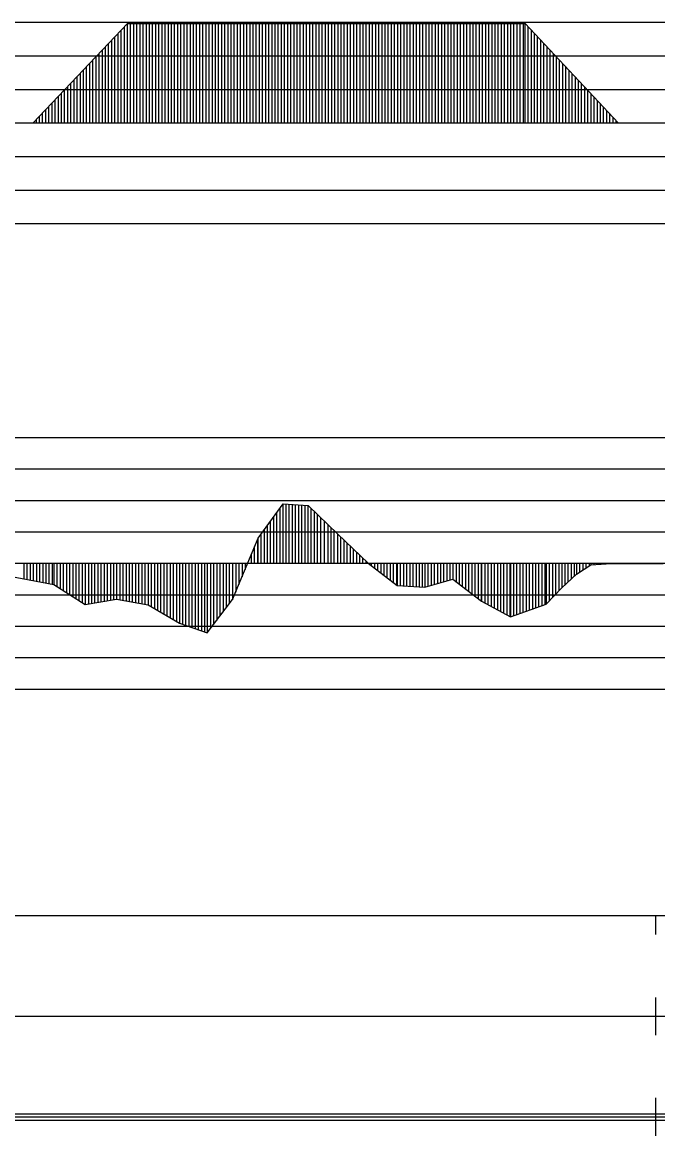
# Model space of a CAD drawing. Extents: x 2 to 10148, y 0 to 380.
# Drawn here: x 7349.3 to 7399.8, y 196.5 to 285 of the extents above; entities that cross this region are included whole.
import ezdxf

# ---------------------------------------------------------------- set-up
doc = ezdxf.new("R2010")
doc.units = 0
for name, color, linetype in [('POSUN_CARA', 7, 'Continuous'), ('POSUN_RASTR', 7, 'Continuous'), ('RYCHL_RASTR', 7, 'Continuous'), ('ZRYCHL_CARA', 7, 'Continuous'), ('ZRYCHL_RASTR', 7, 'Continuous')]:
    doc.layers.add(name, color=color, linetype=linetype)

msp = doc.modelspace()

# ---------------------------------------------------------------- linework, layer by layer
at = {"layer": 'POSUN_CARA'}
for p, q in [((7368.049, 243.988), (7370.032, 246.734)), ((7369.549, 242), (7369.549, 246.066)), ((7369.799, 242), (7369.799, 246.412)), ((7370.032, 246.734), (7372.031, 246.597)), ((7370.032, 242), (7370.032, 246.734)), ((7370.282, 242), (7370.282, 246.717)), ((7370.532, 242), (7370.532, 246.7)), ((7370.782, 242), (7370.782, 246.683)), ((7371.032, 242), (7371.032, 246.665)), ((7371.282, 242), (7371.282, 246.648)), ((7371.532, 242), (7371.532, 246.631)), ((7371.782, 242), (7371.782, 246.614)), ((7372.031, 246.597), (7374.395, 244.303)), ((7372.031, 242), (7372.031, 246.597)), ((7372.281, 242), (7372.281, 246.354)), ((7372.531, 242), (7372.528, 246.115)), ((7369.049, 242), (7369.049, 245.373)), ((7369.299, 242), (7369.299, 245.719)), ((7372.781, 242), (7372.782, 245.868)), ((7373.031, 242), (7373.032, 245.626)), ((7373.333, 242), (7373.333, 245.333)), ((7368.299, 242), (7368.299, 244.334)), ((7368.549, 242), (7368.549, 244.681)), ((7368.799, 242), (7368.799, 245.027)), ((7373.613, 242), (7373.615, 245.06)), ((7373.863, 242), (7373.864, 244.818)), ((7374.113, 242), (7374.112, 244.577)), ((7374.395, 244.303), (7376.804, 242.01)), ((7374.395, 242), (7374.395, 244.303)), ((7366.021, 239.109), (7368.049, 243.988)), ((7368.021, 242), (7368.021, 243.922)), ((7368.049, 242), (7368.049, 243.988)), ((7374.645, 242), (7374.645, 244.065)), ((7374.895, 242), (7374.895, 243.827)), ((7375.145, 242), (7375.145, 243.589)), ((7367.521, 242), (7367.521, 242.718)), ((7367.771, 242), (7367.771, 243.32)), ((7375.395, 242), (7375.395, 243.351)), ((7375.645, 242), (7375.645, 243.113)), ((7375.895, 242), (7375.895, 242.875)), ((7376.145, 242), (7376.145, 242.638)), ((7349.411, 242), (7349.411, 240.775)), ((7349.661, 242), (7349.661, 240.728)), ((7349.911, 242), (7349.911, 240.681)), ((7350.161, 242), (7350.161, 240.634)), ((7350.411, 242), (7350.411, 240.587)), ((7350.661, 242), (7350.661, 240.54)), ((7350.911, 242), (7350.911, 240.493)), ((7351.161, 242), (7351.161, 240.446)), ((7351.411, 242), (7351.411, 240.399)), ((7351.661, 242), (7351.661, 240.352)), ((7351.8, 242), (7351.8, 240.326)), ((7352.05, 242), (7352.05, 240.165)), ((7352.3, 242), (7352.3, 240.003)), ((7352.55, 242), (7352.55, 239.842)), ((7352.8, 242), (7352.8, 239.68)), ((7353.05, 242), (7353.05, 239.519)), ((7353.3, 242), (7353.3, 239.358)), ((7353.55, 242), (7353.55, 239.196)), ((7353.8, 242), (7353.8, 239.035)), ((7354.05, 242), (7354.05, 238.873)), ((7354.297, 242), (7354.297, 238.714)), ((7354.547, 242), (7354.547, 238.756)), ((7354.797, 242), (7354.797, 238.798)), ((7355.047, 242), (7355.047, 238.84)), ((7355.297, 242), (7355.297, 238.883)), ((7355.547, 242), (7355.547, 238.925)), ((7355.797, 242), (7355.797, 238.967)), ((7356.047, 242), (7356.047, 239.009)), ((7356.297, 242), (7356.297, 239.051)), ((7356.547, 242), (7356.547, 239.093)), ((7356.791, 242), (7356.791, 239.135)), ((7357.041, 242), (7357.041, 239.092)), ((7357.291, 242), (7357.291, 239.049)), ((7357.541, 242), (7357.541, 239.006)), ((7357.791, 242), (7357.791, 238.963)), ((7358.041, 242), (7358.041, 238.92)), ((7358.291, 242), (7358.291, 238.877)), ((7358.541, 242), (7358.541, 238.834)), ((7358.791, 242), (7358.791, 238.791)), ((7359.041, 242), (7359.041, 238.748)), ((7359.291, 242), (7359.291, 238.705)), ((7359.296, 242), (7359.296, 238.704)), ((7359.546, 242), (7359.546, 238.557)), ((7359.796, 242), (7359.796, 238.41)), ((7360.046, 242), (7360.046, 238.263)), ((7360.296, 242), (7360.296, 238.117)), ((7360.546, 242), (7360.546, 237.97)), ((7360.796, 242), (7360.796, 237.823)), ((7361.046, 242), (7361.046, 237.677)), ((7361.296, 242), (7361.296, 237.53)), ((7361.546, 242), (7361.546, 237.383)), ((7361.785, 242), (7361.785, 237.243)), ((7362.035, 242), (7362.035, 237.157)), ((7362.285, 242), (7362.285, 237.071)), ((7362.535, 242), (7362.535, 236.985)), ((7362.785, 242), (7362.785, 236.899)), ((7363.035, 242), (7363.035, 236.813)), ((7363.285, 242), (7363.285, 236.727)), ((7363.535, 242), (7363.535, 236.641)), ((7363.785, 242), (7363.785, 236.555)), ((7364.01, 242), (7364.01, 236.477)), ((7364.26, 242), (7364.26, 236.804)), ((7364.51, 242), (7364.51, 237.131)), ((7364.76, 242), (7364.76, 237.458)), ((7365.01, 242), (7365.01, 237.785)), ((7365.26, 242), (7365.26, 238.113)), ((7365.51, 242), (7365.51, 238.44)), ((7365.76, 242), (7365.76, 238.767)), ((7366.01, 242), (7366.01, 239.094)), ((7366.021, 242), (7366.021, 239.109)), ((7366.271, 242), (7366.271, 239.711)), ((7366.521, 242), (7366.521, 240.312)), ((7366.771, 242), (7366.771, 240.914)), ((7367.021, 242), (7367.021, 241.515)), ((7367.271, 242), (7367.271, 242.117)), ((7376.395, 242), (7376.395, 242.4)), ((7376.645, 242), (7376.645, 242.162)), ((7376.804, 242.01), (7379.114, 240.226)), ((7376.804, 242), (7376.804, 242.01)), ((7377.054, 242), (7377.054, 241.817)), ((7377.304, 242), (7377.304, 241.624)), ((7377.554, 242), (7377.554, 241.431)), ((7377.804, 242), (7377.804, 241.238)), ((7378.054, 242), (7378.054, 241.045)), ((7378.304, 242), (7378.304, 240.852)), ((7378.554, 242), (7378.554, 240.659)), ((7378.804, 242), (7378.804, 240.466)), ((7379.054, 242), (7379.054, 240.273)), ((7379.114, 242), (7379.114, 240.226)), ((7379.364, 242), (7379.364, 240.214)), ((7379.614, 242), (7379.614, 240.201)), ((7379.864, 242), (7379.864, 240.188)), ((7380.114, 242), (7380.114, 240.175)), ((7380.364, 242), (7380.364, 240.162)), ((7380.614, 242), (7380.614, 240.15)), ((7380.864, 242), (7380.864, 240.137)), ((7381.114, 242), (7381.114, 240.124)), ((7381.31, 242), (7381.31, 240.114)), ((7381.56, 242), (7381.56, 240.183)), ((7381.81, 242), (7381.81, 240.252)), ((7382.06, 242), (7382.06, 240.322)), ((7382.31, 242), (7382.31, 240.391)), ((7382.56, 242), (7382.56, 240.46)), ((7382.81, 242), (7382.81, 240.529)), ((7383.06, 242), (7383.06, 240.599)), ((7383.31, 242), (7383.31, 240.668)), ((7383.548, 242), (7383.548, 240.734)), ((7383.798, 242), (7383.798, 240.543)), ((7384.048, 242), (7384.048, 240.352)), ((7384.298, 242), (7384.298, 240.161)), ((7384.548, 242), (7384.548, 239.97)), ((7384.798, 242), (7384.798, 239.778)), ((7385.048, 242), (7385.048, 239.587)), ((7385.298, 242), (7385.298, 239.396)), ((7385.548, 242), (7385.548, 239.205)), ((7385.798, 242), (7385.798, 239.014)), ((7385.834, 242), (7385.834, 238.987)), ((7386.084, 242), (7386.084, 238.85)), ((7386.334, 242), (7386.334, 238.713)), ((7386.584, 242), (7386.584, 238.577)), ((7386.834, 242), (7386.834, 238.44)), ((7387.084, 242), (7387.084, 238.303)), ((7387.334, 242), (7387.334, 238.166)), ((7387.584, 242), (7387.584, 238.029)), ((7387.834, 242), (7387.834, 237.893)), ((7388.084, 242), (7388.084, 237.756)), ((7388.119, 242), (7388.119, 237.736)), ((7388.369, 242), (7388.369, 237.826)), ((7388.619, 242), (7388.619, 237.916)), ((7388.869, 242), (7388.869, 238.006)), ((7389.119, 242), (7389.119, 238.095)), ((7389.369, 242), (7389.369, 238.185)), ((7389.619, 242), (7389.619, 238.275)), ((7389.869, 242), (7389.869, 238.365)), ((7390.119, 242), (7390.119, 238.455)), ((7390.369, 242), (7390.369, 238.544)), ((7390.619, 242), (7390.619, 238.634)), ((7390.869, 242), (7390.869, 238.724)), ((7390.965, 242), (7390.965, 238.758)), ((7391.215, 242), (7391.215, 239.021)), ((7391.465, 242), (7391.465, 239.284)), ((7391.715, 242), (7391.715, 239.547)), ((7391.965, 242), (7391.965, 239.81)), ((7392.202, 242), (7392.202, 240.059)), ((7392.452, 242), (7392.452, 240.289)), ((7392.702, 242), (7392.702, 240.52)), ((7392.952, 242), (7392.952, 240.75)), ((7393.202, 242), (7393.202, 240.981)), ((7393.379, 242), (7393.379, 241.144)), ((7393.379, 241.144), (7394.522, 241.87)), ((7393.629, 242), (7393.629, 241.303)), ((7393.879, 242), (7393.879, 241.462)), ((7394.129, 242), (7394.129, 241.621)), ((7394.379, 242), (7394.379, 241.779)), ((7394.522, 242), (7394.522, 241.87)), ((7394.522, 241.87), (7395.732, 241.959)), ((7394.772, 242), (7394.772, 241.888)), ((7395.022, 242), (7395.022, 241.906)), ((7395.272, 242), (7395.272, 241.925)), ((7395.522, 242), (7395.522, 241.943)), ((7395.732, 242), (7395.732, 241.959)), ((7395.732, 241.959), (7400.268, 241.984)), ((7395.982, 242), (7395.982, 241.96)), ((7396.232, 242), (7396.232, 241.962)), ((7396.482, 242), (7396.482, 241.963)), ((7396.732, 242), (7396.732, 241.964)), ((7396.982, 242), (7396.982, 241.966)), ((7397.232, 242), (7397.232, 241.967)), ((7397.482, 242), (7397.482, 241.968)), ((7397.732, 242), (7397.732, 241.97)), ((7397.982, 242), (7397.982, 241.971)), ((7398.232, 242), (7398.232, 241.972)), ((7398.482, 242), (7398.482, 241.974)), ((7398.732, 242), (7398.732, 241.975)), ((7398.982, 242), (7398.982, 241.977)), ((7399.232, 242), (7399.232, 241.978)), ((7399.482, 242), (7399.482, 241.979)), ((7399.732, 242), (7399.732, 241.981)), ((7346.911, 241.245), (7351.8, 240.326)), ((7381.31, 240.114), (7383.548, 240.734)), ((7383.548, 240.734), (7385.834, 238.987)), ((7392.202, 240.059), (7393.379, 241.144)), ((7351.8, 240.326), (7354.297, 238.714)), ((7379.114, 240.226), (7381.31, 240.114)), ((7390.965, 238.758), (7392.202, 240.059)), ((7354.297, 238.714), (7356.791, 239.135)), ((7356.791, 239.135), (7359.296, 238.704)), ((7364.01, 236.477), (7366.021, 239.109)), ((7385.834, 238.987), (7388.119, 237.736)), ((7359.296, 238.704), (7361.785, 237.243)), ((7388.119, 237.736), (7390.965, 238.758)), ((7361.785, 237.243), (7364.01, 236.477))]:
    msp.add_line(p, q, dxfattribs=at)
at = {"layer": 'POSUN_RASTR'}
for p, q in [((7252, 252), (7448, 252)), ((7252, 249.5), (7448, 249.5)), ((7252, 247), (7448, 247)), ((7252, 244.5), (7448, 244.5)), ((6872.96, 242), (8072.176, 242)), ((7252, 239.5), (7448, 239.5)), ((7252, 237), (7448, 237)), ((7252, 234.5), (7448, 234.5)), ((7252, 232), (7448, 232))]:
    msp.add_line(p, q, dxfattribs=at)
at = {"layer": 'RYCHL_RASTR'}
for p, q in [((6869.051, 214), (8074.39, 214)), ((7399.683, 212.5), (7399.683, 214)), ((7399.683, 204.5), (7399.683, 207.5)), ((6869.051, 206), (8074.39, 206)), ((7399.683, 196.5), (7399.683, 199.5)), ((6869.051, 198.25), (8074.39, 198.25)), ((6869.051, 198), (8074.39, 198)), ((6869.051, 197.75), (8074.39, 197.75))]:
    msp.add_line(p, q, dxfattribs=at)
at = {"layer": 'ZRYCHL_CARA'}
for p, q in [((7350.159, 277), (7357.659, 284.9)), ((7356.909, 277), (7356.909, 284.11)), ((7357.159, 277), (7357.159, 284.374)), ((7357.409, 277), (7357.409, 284.637)), ((7357.659, 277), (7357.659, 284.9)), ((7357.659, 284.9), (7389.291, 284.9)), ((7357.909, 277), (7357.909, 284.9)), ((7358.159, 277), (7358.159, 284.9)), ((7358.409, 277), (7358.409, 284.9)), ((7358.659, 277), (7358.659, 284.9)), ((7358.909, 277), (7358.909, 284.9)), ((7359.159, 277), (7359.159, 284.9)), ((7359.409, 277), (7359.409, 284.9)), ((7359.659, 277), (7359.659, 284.9)), ((7359.909, 277), (7359.909, 284.9)), ((7360.159, 277), (7360.159, 284.9)), ((7360.409, 277), (7360.409, 284.9)), ((7360.659, 277), (7360.659, 284.9)), ((7360.909, 277), (7360.909, 284.9)), ((7361.159, 277), (7361.159, 284.9)), ((7361.409, 277), (7361.409, 284.9)), ((7361.659, 277), (7361.659, 284.9)), ((7361.909, 277), (7361.909, 284.9)), ((7362.159, 277), (7362.159, 284.9)), ((7362.409, 277), (7362.409, 284.9)), ((7362.659, 277), (7362.659, 284.9)), ((7362.909, 277), (7362.909, 284.9)), ((7363.159, 277), (7363.159, 284.9)), ((7363.409, 277), (7363.409, 284.9)), ((7363.659, 277), (7363.659, 284.9)), ((7363.909, 277), (7363.909, 284.9)), ((7364.159, 277), (7364.159, 284.9)), ((7364.409, 277), (7364.409, 284.9)), ((7364.659, 277), (7364.659, 284.9)), ((7364.909, 277), (7364.909, 284.9)), ((7365.159, 277), (7365.159, 284.9)), ((7365.409, 277), (7365.409, 284.9)), ((7365.659, 277), (7365.659, 284.9)), ((7365.909, 277), (7365.909, 284.9)), ((7366.159, 277), (7366.159, 284.9)), ((7366.409, 277), (7366.409, 284.9)), ((7366.659, 277), (7366.659, 284.9)), ((7366.909, 277), (7366.909, 284.9)), ((7367.159, 277), (7367.159, 284.9)), ((7367.409, 277), (7367.409, 284.9)), ((7367.659, 277), (7367.659, 284.9)), ((7367.909, 277), (7367.909, 284.9)), ((7368.159, 277), (7368.159, 284.9)), ((7368.409, 277), (7368.409, 284.9)), ((7368.659, 277), (7368.659, 284.9)), ((7368.909, 277), (7368.909, 284.9)), ((7369.159, 277), (7369.159, 284.9)), ((7369.409, 277), (7369.409, 284.9)), ((7369.659, 277), (7369.659, 284.9)), ((7369.909, 277), (7369.909, 284.9)), ((7370.159, 277), (7370.159, 284.9)), ((7370.409, 277), (7370.409, 284.9)), ((7370.659, 277), (7370.659, 284.9)), ((7370.909, 277), (7370.909, 284.9)), ((7371.159, 277), (7371.159, 284.9)), ((7371.409, 277), (7371.409, 284.9)), ((7371.659, 277), (7371.659, 284.9)), ((7371.909, 277), (7371.909, 284.9)), ((7372.159, 277), (7372.159, 284.9)), ((7372.409, 277), (7372.409, 284.9)), ((7372.659, 277), (7372.659, 284.9)), ((7372.909, 277), (7372.909, 284.9)), ((7373.159, 277), (7373.159, 284.9)), ((7373.409, 277), (7373.409, 284.9)), ((7373.659, 277), (7373.659, 284.9)), ((7373.909, 277), (7373.909, 284.9)), ((7374.159, 277), (7374.159, 284.9)), ((7374.409, 277), (7374.409, 284.9)), ((7374.659, 277), (7374.659, 284.9)), ((7374.909, 277), (7374.909, 284.9)), ((7375.159, 277), (7375.159, 284.9)), ((7375.409, 277), (7375.409, 284.9)), ((7375.659, 277), (7375.659, 284.9)), ((7375.909, 277), (7375.909, 284.9)), ((7376.159, 277), (7376.159, 284.9)), ((7376.409, 277), (7376.409, 284.9)), ((7376.659, 277), (7376.659, 284.9)), ((7376.909, 277), (7376.909, 284.9)), ((7377.159, 277), (7377.159, 284.9)), ((7377.409, 277), (7377.409, 284.9)), ((7377.659, 277), (7377.659, 284.9)), ((7377.909, 277), (7377.909, 284.9)), ((7378.159, 277), (7378.159, 284.9)), ((7378.409, 277), (7378.409, 284.9)), ((7378.659, 277), (7378.659, 284.9)), ((7378.909, 277), (7378.909, 284.9)), ((7379.159, 277), (7379.159, 284.9)), ((7379.409, 277), (7379.409, 284.9)), ((7379.659, 277), (7379.659, 284.9)), ((7379.909, 277), (7379.909, 284.9)), ((7380.159, 277), (7380.159, 284.9)), ((7380.409, 277), (7380.409, 284.9)), ((7380.659, 277), (7380.659, 284.9)), ((7380.909, 277), (7380.909, 284.9)), ((7381.159, 277), (7381.159, 284.9)), ((7381.409, 277), (7381.409, 284.9)), ((7381.659, 277), (7381.659, 284.9)), ((7381.909, 277), (7381.909, 284.9)), ((7382.159, 277), (7382.159, 284.9)), ((7382.409, 277), (7382.409, 284.9)), ((7382.659, 277), (7382.659, 284.9)), ((7382.909, 277), (7382.909, 284.9)), ((7383.159, 277), (7383.159, 284.9)), ((7383.409, 277), (7383.409, 284.9)), ((7383.659, 277), (7383.659, 284.9)), ((7383.909, 277), (7383.909, 284.9)), ((7384.159, 277), (7384.159, 284.9)), ((7384.409, 277), (7384.409, 284.9)), ((7384.659, 277), (7384.659, 284.9)), ((7384.909, 277), (7384.909, 284.9)), ((7385.159, 277), (7385.159, 284.9)), ((7385.409, 277), (7385.409, 284.9)), ((7385.659, 277), (7385.659, 284.9)), ((7385.909, 277), (7385.909, 284.9)), ((7386.159, 277), (7386.159, 284.9)), ((7386.409, 277), (7386.409, 284.9)), ((7386.659, 277), (7386.659, 284.9)), ((7386.909, 277), (7386.909, 284.9)), ((7387.159, 277), (7387.159, 284.9)), ((7387.409, 277), (7387.409, 284.9)), ((7387.659, 277), (7387.659, 284.9)), ((7387.909, 277), (7387.909, 284.9)), ((7388.159, 277), (7388.159, 284.9)), ((7388.409, 277), (7388.409, 284.9)), ((7388.659, 277), (7388.659, 284.9)), ((7388.909, 277), (7388.909, 284.9)), ((7389.159, 277), (7389.159, 284.9)), ((7389.291, 277), (7389.291, 284.9)), ((7389.291, 284.9), (7396.691, 277)), ((7389.541, 277), (7389.541, 284.633)), ((7389.791, 277), (7389.791, 284.366)), ((7390.041, 277), (7390.041, 284.1)), ((7356.159, 277), (7356.159, 283.32)), ((7356.409, 277), (7356.409, 283.584)), ((7356.659, 277), (7356.659, 283.847)), ((7390.291, 277), (7390.291, 283.833)), ((7390.541, 277), (7390.541, 283.566)), ((7390.791, 277), (7390.791, 283.299)), ((7355.409, 277), (7355.409, 282.53)), ((7355.659, 277), (7355.659, 282.794)), ((7355.909, 277), (7355.909, 283.057)), ((7391.041, 277), (7391.041, 283.032)), ((7391.291, 277), (7391.291, 282.765)), ((7391.541, 277), (7391.541, 282.498)), ((7354.409, 277), (7354.409, 281.477)), ((7354.659, 277), (7354.659, 281.74)), ((7354.909, 277), (7354.909, 282.003)), ((7355.159, 277), (7355.159, 282.267)), ((7391.791, 277), (7391.791, 282.231)), ((7392.041, 277), (7392.041, 281.964)), ((7392.291, 277), (7392.291, 281.697)), ((7392.541, 277), (7392.541, 281.431)), ((7353.659, 277), (7353.659, 280.687)), ((7353.909, 277), (7353.909, 280.95)), ((7354.159, 277), (7354.159, 281.213)), ((7392.791, 277), (7392.791, 281.164)), ((7393.041, 277), (7393.041, 280.897)), ((7393.291, 277), (7393.291, 280.63)), ((7352.909, 277), (7352.909, 279.897)), ((7353.159, 277), (7353.159, 280.16)), ((7353.409, 277), (7353.409, 280.423)), ((7393.541, 277), (7393.541, 280.363)), ((7393.791, 277), (7393.791, 280.096)), ((7394.041, 277), (7394.041, 279.829)), ((7351.909, 277), (7351.909, 278.843)), ((7352.159, 277), (7352.159, 279.107)), ((7352.409, 277), (7352.409, 279.37)), ((7352.659, 277), (7352.659, 279.633)), ((7394.291, 277), (7394.291, 279.562)), ((7394.541, 277), (7394.541, 279.295)), ((7394.791, 277), (7394.791, 279.028)), ((7351.159, 277), (7351.159, 278.053)), ((7351.409, 277), (7351.409, 278.317)), ((7351.659, 277), (7351.659, 278.58)), ((7395.041, 277), (7395.041, 278.762)), ((7395.291, 277), (7395.291, 278.495)), ((7395.541, 277), (7395.541, 278.228)), ((7395.791, 277), (7395.791, 277.961)), ((7350.409, 277), (7350.409, 277.263)), ((7350.659, 277), (7350.659, 277.527)), ((7350.909, 277), (7350.909, 277.79)), ((7396.041, 277), (7396.041, 277.694)), ((7396.291, 277), (7396.291, 277.427)), ((7396.541, 277), (7396.541, 277.16)), ((6872.96, 277), (8072.176, 277))]:
    msp.add_line(p, q, dxfattribs=at)
at = {"layer": 'ZRYCHL_RASTR'}
for p, q in [((7252, 285), (7448, 285)), ((7252, 282.333), (7448, 282.333)), ((7252, 279.667), (7448, 279.667)), ((7252, 274.333), (7455.467, 274.333)), ((7252, 271.667), (7455.452, 271.667)), ((7252, 269), (7455.467, 269))]:
    msp.add_line(p, q, dxfattribs=at)

doc.saveas('drawing.dxf')
